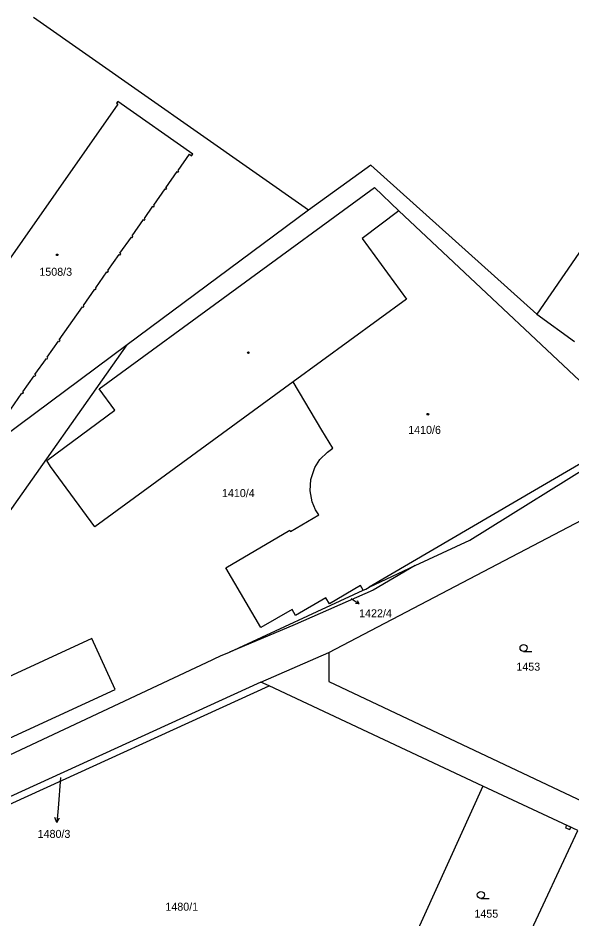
# Model space of a CAD drawing. Extents: x -756746 to -753363, y -1166406 to -1161727.
# Drawn here: x -755397.4 to -755279.8, y -1164562.3 to -1164370.9 of the extents above; entities that cross this region are included whole.
import ezdxf

# ---------------------------------------------------------------- set-up
doc = ezdxf.new("R2010")
doc.units = 0
for name, color, linetype in [('Hranice parcel', 7, 'Continuous'), ('Parcelní čísla', 7, 'Continuous'), ('Pop  PČ popisy', 7, 'Continuous'), ('Vnitřní kresba', 7, 'Continuous'), ('Věcná břemena k části', 7, 'Continuous'), ('Značky budov', 7, 'Continuous'), ('Značky kultur', 7, 'Continuous')]:
    doc.layers.add(name, color=color, linetype=linetype)

msp = doc.modelspace()

# ---------------------------------------------------------------- linework, layer by layer
at = {"layer": 'Hranice parcel'}
for p, q in [((-755192.06, -1164295.63), (-755287.25, -1164433.84)), ((-755335.71, -1164411.73), (-755394.09, -1164370.77)), ((-755335.71, -1164411.73), (-755374.22, -1164440.38)), ((-755287.25, -1164433.84), (-755279.25, -1164439.65)), ((-755453.8, -1164553.13), (-755374.22, -1164440.38)), ((-755374.22, -1164440.38), (-755400.56, -1164459.97)), ((-755287.7, -1164471.32), (-755322.86, -1164491.81)), ((-755331.36, -1164505.73), (-755277.6, -1164477.55)), ((-755322.86, -1164491.81), (-755313.06, -1164487.26)), ((-755352.46, -1164505.67), (-755324.08, -1164492.47)), ((-755345.8, -1164512.02), (-755331.36, -1164505.73)), ((-755344.09, -1164512.79), (-755345.8, -1164512.02)), ((-755427.35, -1164550.86), (-755344.09, -1164512.79)), ((-755298.7, -1164534.09), (-755344.09, -1164512.79)), ((-755298.7, -1164534.09), (-755316.96, -1164574.47)), ((-755278.55, -1164543.54), (-755298.7, -1164534.09)), ((-755297, -1164583.2), (-755278.55, -1164543.54))]:
    msp.add_line(p, q, dxfattribs=at)
for points in [[(-755398.95, -1164454.03), (-755396.55, -1164450.6), (-755396.4, -1164450.7), (-755396.23, -1164450.45), (-755396.38, -1164450.35), (-755393.97, -1164446.92), (-755393.82, -1164447.03), (-755393.64, -1164446.78), (-755393.8, -1164446.67), (-755391.38, -1164443.22), (-755391.23, -1164443.32), (-755391.05, -1164443.07), (-755391.2, -1164442.96), (-755388.81, -1164439.54), (-755388.64, -1164439.66), (-755388.46, -1164439.41), (-755388.63, -1164439.29), (-755383.69, -1164432.25), (-755383.55, -1164432.34), (-755383.38, -1164432.09), (-755383.51, -1164431.99), (-755381.08, -1164428.52), (-755380.92, -1164428.63), (-755380.79, -1164428.38), (-755380.9, -1164428.27), (-755378.5, -1164424.84), (-755378.36, -1164424.95), (-755378.18, -1164424.69), (-755378.33, -1164424.59), (-755375.93, -1164421.16), (-755375.77, -1164421.27), (-755375.59, -1164421.02), (-755375.75, -1164420.91), (-755373.33, -1164417.46), (-755373.17, -1164417.58), (-755372.99, -1164417.33), (-755373.16, -1164417.21), (-755370.74, -1164413.75), (-755370.55, -1164413.88), (-755370.4, -1164413.61), (-755370.55, -1164413.5), (-755368.74, -1164410.91), (-755368.57, -1164411.03), (-755368.39, -1164410.78), (-755368.57, -1164410.66), (-755366.16, -1164407.23), (-755365.99, -1164407.35), (-755365.81, -1164407.1), (-755365.99, -1164406.97), (-755363.58, -1164403.54), (-755363.4, -1164403.67), (-755363.23, -1164403.41), (-755363.41, -1164403.29), (-755361, -1164399.86), (-755360.54, -1164400.18), (-755360.3, -1164399.84), (-755376.21, -1164388.67), (-755376.46, -1164389.02), (-755376.17, -1164389.22), (-755409.68, -1164437.01)], [(-755287.25, -1164433.84), (-755322.48, -1164402.19), (-755335.71, -1164411.73)], [(-755324.08, -1164492.47), (-755324.64, -1164491.48), (-755331.25, -1164495.37), (-755332.03, -1164494.11), (-755338.46, -1164497.84), (-755339.21, -1164496.61), (-755345.8, -1164500.38), (-755353.25, -1164487.72), (-755339.66, -1164479.76), (-755339.52, -1164479.99), (-755333.52, -1164476.5), (-755334.19, -1164475.44), (-755334.93, -1164473.68), (-755335.37, -1164471.36), (-755335.23, -1164468.99), (-755334.34, -1164466.42), (-755333.28, -1164464.73), (-755331.7, -1164463.14), (-755330.55, -1164462.3), (-755332.87, -1164458.46), (-755338.95, -1164448.21), (-755381.1, -1164479.04), (-755390.53, -1164466.2), (-755391.31, -1164464.96), (-755376.87, -1164454.23), (-755380.18, -1164449.73), (-755321.73, -1164406.94), (-755316.52, -1164411.9), (-755266.5, -1164458.88), (-755287.7, -1164471.32)], [(-755313.06, -1164487.26), (-755301.43, -1164481.86), (-755272.37, -1164463.71), (-755259.37, -1164454.21)], [(-755313.06, -1164487.26), (-755322.01, -1164492.47), (-755338.56, -1164499.77), (-755352.46, -1164505.67)], [(-755324.08, -1164492.47), (-755323.57, -1164492.23), (-755322.86, -1164491.81)], [(-755381.74, -1164502.76), (-755431.28, -1164525.59), (-755426.31, -1164536.41), (-755376.8, -1164513.59), (-755381.74, -1164502.76)], [(-755453.8, -1164553.13), (-755356.14, -1164507.28), (-755355.76, -1164507.1), (-755354.37, -1164506.46), (-755352.46, -1164505.67)], [(-755331.36, -1164505.73), (-755331.36, -1164511.85), (-755276.09, -1164538.01)], [(-755345.8, -1164512.02), (-755421.38, -1164546.49), (-755428.74, -1164550.16)]]:
    msp.add_lwpolyline(points, dxfattribs=at)
at = {"layer": 'Pop  PČ popisy'}
for p, q in [((-755326.66, -1164494.26), (-755324.97, -1164495.4)), ((-755324.97, -1164495.4), (-755325.34, -1164494.74)), ((-755324.97, -1164495.4), (-755325.72, -1164495.3)), ((-755388.35, -1164532.27), (-755388.9, -1164538.82)), ((-755388.9, -1164538.82), (-755389.16, -1164541.81)), ((-755389.16, -1164541.81), (-755389.57, -1164540.77)), ((-755389.16, -1164541.81), (-755388.58, -1164540.86))]:
    msp.add_line(p, q, dxfattribs=at)
at = {"layer": 'Vnitřní kresba'}
for p, q in [((-755316.52, -1164411.9), (-755324.34, -1164417.76)), ((-755324.34, -1164417.76), (-755314.92, -1164430.63)), ((-755314.92, -1164430.63), (-755338.95, -1164448.21))]:
    msp.add_line(p, q, dxfattribs=at)
at = {"layer": 'Věcná břemena k části'}
msp.add_lwpolyline([(-755280.01, -1164542.86), (-755280.9, -1164542.44), (-755281.14, -1164542.94), (-755280.24, -1164543.36)], close=True, dxfattribs=at)
at = {"layer": 'Značky budov'}
for centre in [(-755389.07, -1164421.23), (-755348.48, -1164442.02), (-755310.36, -1164455.09)]:
    msp.add_circle(centre, 0.175, dxfattribs=at)
at = {"layer": 'Značky kultur'}
for p, q in [((-755290.04, -1164505.5), (-755288.29, -1164505.5)), ((-755299.11, -1164557.98), (-755297.36, -1164557.98))]:
    msp.add_line(p, q, dxfattribs=at)
for centre in [(-755290.04, -1164504.75), (-755299.11, -1164557.23)]:
    msp.add_circle(centre, 0.75, dxfattribs=at)

# ---------------------------------------------------------------- texts
at = {"layer": 'Parcelní čísla'}
for s, p in [('1508/3', (-755392.86, -1164425.68)), ('1410/6', (-755314.54, -1164459.27)), ('1410/4', (-755354.09, -1164472.7)), ('1422/4', (-755324.96, -1164498.24)), ('1453', (-755291.57, -1164509.58)), ('1480/3', (-755393.23, -1164545.11)), ('1480/1', (-755366.1, -1164560.58)), ('1455', (-755300.48, -1164562.06))]:
    msp.add_text(s, height=1.7, dxfattribs=at).set_placement(p)

doc.saveas('drawing.dxf')
